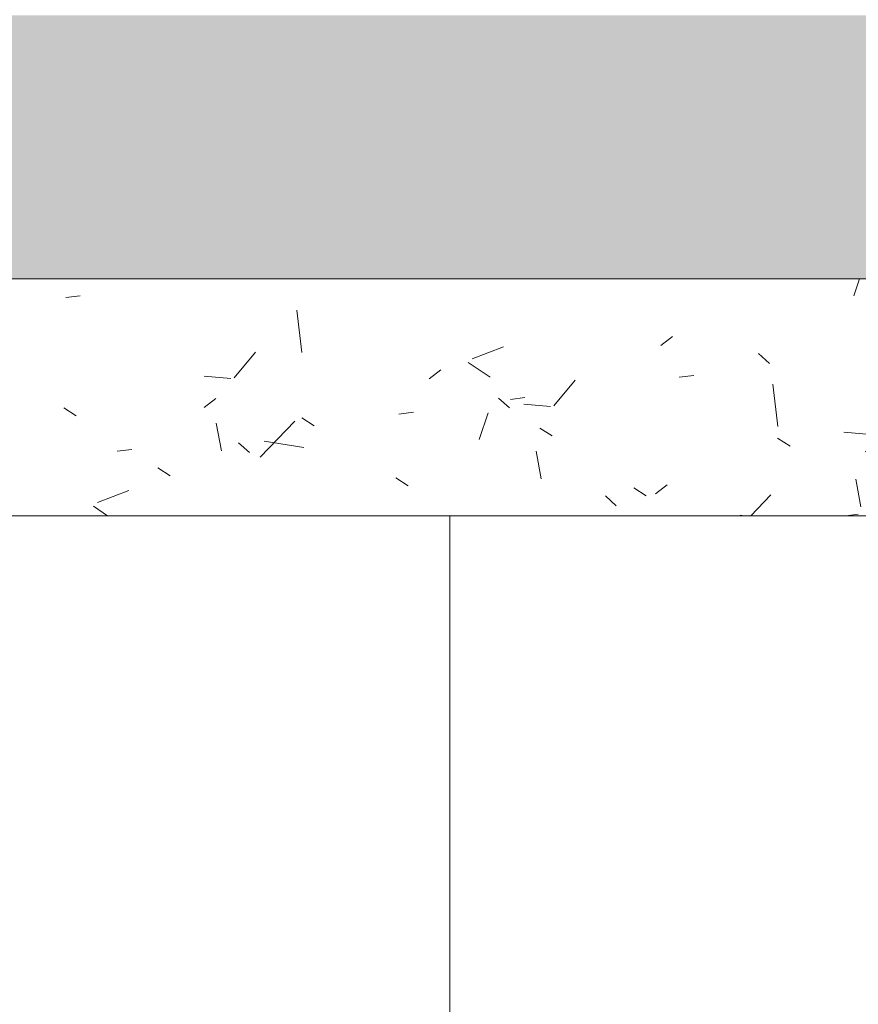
# Model space of a CAD drawing. Header units: millimetres. Extents: x 5980700 to 6194397, y -12939 to 2351883.
# Tile 461 of 587: x 6096857 to 6097335, y -2184 to -1623. Entities that reach past the tile are written whole.
import ezdxf

# ---------------------------------------------------------------- set-up
doc = ezdxf.new("R2010")
doc.units = ezdxf.units.MM
for name, color, linetype, lineweight in [('A-DOOR', 31, 'Continuous', 9), ('A-DOOR-OPNG', 31, 'Continuous', 9), ('A-FLOR', 192, 'Continuous', 18), ('A-FLOR-PATT', 8, 'Continuous', 18)]:
    doc.layers.add(name, color=color, linetype=linetype, lineweight=lineweight)
pattern_1 = [(49.99999999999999, (0, 0), (182.184668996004, -15.93908553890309), [19.05, -209.55]), (355, (0, 0), (-35.24242749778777, 191.0566080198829), [15.24, -167.64]), (100.451, (15.182, -1.328), (146.9425016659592, 175.1166878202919), [16.19, -178.09]), (46.184, (0, 50.8), (271.0788941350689, -42.04327417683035), [28.575, -314.325]), (96.636, (22.59, 47.297), (237.4025071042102, 247.4272132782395), [24.285, -267.135]), (351.184, (0, 50.8), (237.404605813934, 247.4251178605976), [22.86, -251.46]), (21, (25.4, 38.1), (151.6148798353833, -102.2655185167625), [19.05, -209.55]), (326, (25.4, 38.1), (61.80235996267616, 184.1877424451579), [15.24, -167.64]), (71.45100000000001, (38.035, 29.578), (213.4170626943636, 81.92136778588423), [16.19, -178.09]), (37.50000000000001, (0, 0), (3.08832282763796, 84.55507579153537), [8.382, -157.226, 8.382, -161.798, -168.275]), (37.50000000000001, (0, 0), (3.08832282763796, 84.55507579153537), [-335.788, 8.382, -159.893]), (7.499999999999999, (0, 0), (66.81943811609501, 100.1807470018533), [8.382, -88.646, 8.382, -153.416, -64.135]), (7.499999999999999, (0, 0), (66.81943811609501, 100.1807470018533), [-258.826, 8.382, -55.753]), (327.5, (-56.642, 0), (135.5904877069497, -5.7289126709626), [8.382, -55.118, 8.382, -189.738, -262.89]), (327.5, (-56.642, 0), (135.5904877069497, -5.7289126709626), [-261.62, 8.382, -254.508]), (317.5, (-82.042, 0), (148.1288864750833, 25.42676126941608), [8.382, -74.168, 8.382, -123.19, -186.69]), (317.5, (-82.042, 0), (148.1288864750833, 25.42676126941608), [-214.122, 8.382, -178.308])]

# ---------------------------------------------------------------- blocks, each defined once
blk = doc.blocks.new('FX-HRT-ESQ-INT_PORTA-1FL - 82x210cm_90x215cm-1FL-MAD-3_0cmFolha_Maçaneta 01-3820085-PLANTA DE CAIMENTO DE PISOS - 1 PAV_')
at = {"layer": 'A-DOOR-OPNG', "color": 90, "lineweight": 5}
blk.add_arc((-410.0000000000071, 67.5000000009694), 820.0000000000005, 359.9999999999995, 89.99999999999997, dxfattribs=at)
blk = doc.blocks.new('BE-PMSa-MOD-ARQ-CONEXAODOFUTURO-EX-000-R_rvt-2-PLANTA DE CAIMENTO DE PISOS - 1 PAV_')
at = {"layer": 'A-FLOR-PATT', "lineweight": 5}
h = blk.add_hatch(dxfattribs=at)
h.set_pattern_fill('FP_100', color=133, style=0, pattern_type=2)
h.set_pattern_definition(pattern_1)
h.paths.add_polyline_path([(-1916.114845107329, -8177.825683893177), (-1683.614845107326, -8177.825683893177), (-1683.614845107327, -1915.841005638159), (-3033.614845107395, -1915.841005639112), (-3033.614845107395, -1900.841005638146), (-3933.614845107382, -1900.841005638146), (-3933.614845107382, -2050.841005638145), (-1818.614845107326, -2050.841005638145), (-1818.614845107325, -8042.852683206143), (-4146.617820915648, -8042.852683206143), (-4146.617820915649, -4063.841794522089), (-3970.61666258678, -4063.841794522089), (-3970.61666258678, -3457.84179452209), (-4146.617820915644, -3457.84179452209), (-4146.617820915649, -2138.841794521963), (-3970.61666258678, -2138.841794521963), (-3970.61666258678, -2050.841005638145), (-3963.614845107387, -2050.841005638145), (-3963.614845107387, -1900.841005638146), (-3973.614845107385, -1900.841005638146), (-3973.614845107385, -1915.841005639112), (-4105.616662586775, -1915.841005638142), (-4105.616662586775, -2003.84179452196), (-4281.617820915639, -2003.84179452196), (-4281.617820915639, -3592.841794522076), (-4105.61666258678, -3592.841794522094), (-4105.61666258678, -3928.841794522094), (-4281.617820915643, -3928.841794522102), (-4281.615120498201, -8177.82568389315), (-1916.459753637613, -8177.825683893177)])
h.paths.add_polyline_path([(8258.385255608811, -8167.825683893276), (15620.8643440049, -8167.825683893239), (15620.86434400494, -1925.841005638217), (12311.88333741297, -1925.841005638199), (12311.88333741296, -2018.841794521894), (11955.88333741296, -2018.841794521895), (11955.88333741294, -1925.841005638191), (9541.385154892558, -1925.841005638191), (9541.385154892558, -1915.841005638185), (9491.385154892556, -1915.841005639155), (9491.385154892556, -1900.841005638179), (8591.38515489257, -1900.841005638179), (8591.38515489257, -2050.841005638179), (11830.88333741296, -2050.841005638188), (11830.88333741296, -2143.841794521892), (12436.88333741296, -2143.841794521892), (12436.88333741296, -2050.841005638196), (15495.86434400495, -2050.841005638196), (15495.86434400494, -8042.825683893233), (8383.385255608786, -8042.825683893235), (8383.385255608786, -4063.841794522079), (8559.379702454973, -4063.841794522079), (8559.379702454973, -3457.841794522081), (8383.385255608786, -3457.84179452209), (8383.385255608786, -2138.841794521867), (8559.379702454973, -2138.84179452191), (8559.379702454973, -2050.841005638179), (8561.385154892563, -2050.753085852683), (8561.385154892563, -1900.841005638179), (8551.38515489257, -1900.841005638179), (8551.38515489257, -1915.841005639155), (8501.385154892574, -1915.841005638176), (8501.385154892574, -1925.841005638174), (8434.379702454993, -1925.841005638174), (8434.379702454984, -2013.841794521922), (8258.385255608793, -2013.841794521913), (8258.385255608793, -3582.841794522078), (8434.379702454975, -3582.841794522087), (8434.379702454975, -3938.841794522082), (8258.385255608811, -3938.841794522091), (8258.385255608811, -8156.700611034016)])
h.paths.add_polyline_path([(19984.7546155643, -8167.825683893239), (20089.38682609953, -8167.825683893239), (20089.38682609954, -5194.841794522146), (19913.3833374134, -5194.841794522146), (19913.3833374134, -4838.841794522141), (20089.38682609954, -4838.841794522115), (20089.38682609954, -2013.84179452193), (19913.3833374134, -2013.841794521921), (19913.3833374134, -1657.841794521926), (20089.38682609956, -1657.841794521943), (20089.38682609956, 1166.158205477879), (19913.38333741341, 1166.158205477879), (19913.38333741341, 1522.158205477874), (20089.38682609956, 1522.158205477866), (20089.38682609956, 4296.158205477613), (19913.38333741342, 4296.15820547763), (19913.3833374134, 4461.658994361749), (15971.88333741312, 4461.658994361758), (15971.88333741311, 4296.15820547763), (15800.86434400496, 4296.15820547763), (15800.86434400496, -605.8410056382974), (15790.86434400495, -605.8410056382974), (15790.86434400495, -655.841005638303), (15775.86434400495, -655.841005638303), (15775.86434400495, -1555.841005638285), (16091.88333741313, -1555.841005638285), (16091.88333741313, -1527.841794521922), (15925.86434400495, -1527.841794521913), (15925.86434400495, 4171.158205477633), (16096.88333741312, 4171.158205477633), (16097.48518693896, 4336.658994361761), (19788.38333741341, 4336.658994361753), (19788.38333741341, 4171.158205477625), (19964.38682609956, 4171.158205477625), (19964.38682609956, 1647.158205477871), (19788.38333741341, 1647.158205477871), (19788.38333741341, 1041.158205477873), (19964.38682609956, 1041.158205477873), (19964.38682609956, -1532.84179452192), (19788.38333741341, -1532.84179452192), (19788.38333741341, -2138.841794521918), (19964.38682609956, -2138.841794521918), (19964.38682609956, -4713.841794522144), (19788.3833374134, -4713.841794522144), (19788.3833374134, -5319.841794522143), (19964.38682609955, -5319.841794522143), (19964.38682609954, -8042.82568389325), (15925.86434400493, -8042.825683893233), (15925.86434400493, -2143.841794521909), (16091.88333741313, -2143.841794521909), (16091.88333741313, -1585.841005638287), (15775.86434400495, -1585.841005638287), (15775.86434400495, -1595.841005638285), (15790.86434400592, -1595.841005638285), (15790.86434400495, -1652.84179452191), (15966.88333741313, -1653.220801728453), (15966.88333741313, -2018.84179452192), (15800.86434400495, -2018.841794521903), (15800.86434400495, -8167.825683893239), (19925.14432074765, -8167.825683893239)])
h.paths.add_polyline_path([(-5690.728343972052, -8167.825683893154), (-4451.617820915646, -8167.825683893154), (-4451.617820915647, -1925.841005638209), (-4506.114845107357, -1925.84100563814), (-4506.114845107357, -1915.841005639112), (-4536.11484510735, -1915.841005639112), (-4536.11484510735, -1900.841005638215), (-4546.114845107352, -1900.841005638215), (-4546.114845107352, -2740.841005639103), (-4536.114845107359, -2740.841005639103), (-4536.114845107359, -2751.8410056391), (-4516.109778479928, -2751.8410056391), (-4516.109778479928, -2640.8410056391), (-4497.109778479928, -2640.8410056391), (-4497.109778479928, -2770.841005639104), (-4536.114845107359, -2770.841005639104), (-4536.114845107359, -2780.841005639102), (-4546.114845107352, -2780.841005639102), (-4546.114845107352, -2820.841005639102), (-4576.114845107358, -2820.841005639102), (-4576.617820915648, -8042.852683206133), (-11628.61484510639, -8042.852683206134), (-11628.6148451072, -2138.841794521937), (-11585.61666258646, -2138.841794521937), (-11585.61666258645, -2050.841005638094), (-8474.116662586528, -2050.841005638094), (-8474.116662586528, -2138.841794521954), (-7858.116662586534, -2138.841794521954), (-7858.116662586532, -2050.841005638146), (-4576.617820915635, -2050.841005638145), (-4576.617820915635, -1900.841005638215), (-5476.114845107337, -1900.841005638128), (-5476.114845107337, -1915.841005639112), (-5528.614845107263, -1915.841005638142), (-5528.614845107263, -1925.841005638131), (-7983.116662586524, -1925.841005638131), (-7983.116662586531, -2013.841794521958), (-8324.11666258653, -2013.841794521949), (-8324.11666258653, -2003.841794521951), (-8339.116662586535, -2003.84179452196), (-8339.116662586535, -1925.841005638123), (-11720.61666258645, -1925.841005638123), (-11720.61666258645, -2003.841794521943), (-11753.61484510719, -2003.841794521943), (-11753.61034441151, -8167.825683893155), (-5985.163661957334, -8167.825683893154)])
h.paths.add_polyline_path([(-15701.5291554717, -8167.825683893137), (-11933.6148451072, -8167.825683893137), (-11933.6148451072, -2013.841794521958), (-12076.61666258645, -2013.841794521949), (-12076.61666258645, -1657.841794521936), (-11923.61484510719, -1657.841794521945), (-11923.61484510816, -1515.8410056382), (-11908.61484510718, -1515.8410056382), (-11908.61484510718, -1505.841005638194), (-12058.61484510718, -1505.841005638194), (-12058.61484510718, -1532.841794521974), (-12201.61666258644, -1532.841794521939), (-12201.61666258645, -2138.841794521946), (-12058.61484510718, -2138.841794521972), (-12058.61484510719, -8042.851795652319), (-16321.61588608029, -8042.826571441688), (-16321.61588608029, -5319.841794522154), (-16145.61666258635, -5319.841794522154), (-16145.61666258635, -4713.841794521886), (-16321.61588608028, -4713.681888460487), (-16321.61588608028, -2138.84179452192), (-16145.61666258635, -2138.841794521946), (-16145.61666258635, -1532.841794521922), (-16321.61588608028, -1532.841794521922), (-16321.61588608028, 1041.158205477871), (-16145.61666258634, 1041.158205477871), (-16145.61666258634, 1647.158205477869), (-16321.61588608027, 1647.158205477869), (-16321.61588608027, 4171.158205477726), (-16145.61666258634, 4171.158205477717), (-16145.61666258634, 4336.658994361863), (-12201.61666258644, 4336.658994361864), (-12201.61666258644, 4171.158205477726), (-12058.61484510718, 4171.158205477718), (-12058.61484510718, -1475.841005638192), (-11908.61484510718, -1475.841005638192), (-11908.61484510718, -575.8410056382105), (-11923.61484510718, -575.8410056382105), (-11923.61484510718, -525.8410056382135), (-11933.61484510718, -525.8410056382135), (-11933.61484510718, 4296.158205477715), (-12076.61666258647, 4296.158205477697), (-12076.61666258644, 4461.658994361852), (-16270.61666258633, 4461.658994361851), (-16270.61666258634, 4296.158205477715), (-16446.62225526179, 4296.158205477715), (-16446.61588608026, 1522.158205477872), (-16270.61666258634, 1522.158205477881), (-16270.61666258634, 1166.158205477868), (-16446.62225526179, 1166.158205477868), (-16446.61588608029, -1657.841794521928), (-16270.61666258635, -1657.841794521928), (-16270.61666258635, -2013.841794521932), (-16446.6222552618, -2013.841794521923), (-16446.61588608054, -4838.841794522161), (-16270.61666258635, -4838.841794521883), (-16270.61666258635, -5194.841794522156), (-16446.62225526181, -5194.841794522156), (-16446.61573815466, -8167.825683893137), (-15735.98765560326, -8167.825683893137)])
h.paths.add_polyline_path([(8551.38515489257, -1770.841005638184), (9491.385154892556, -1770.841005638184), (9491.385154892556, -1755.841005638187), (9630.135154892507, -1755.841005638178), (9630.135154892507, -1740.841005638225), (11880.13515489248, -1741.712957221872), (11880.13515489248, -1755.841005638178), (11965.88333741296, -1755.841005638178), (11965.88333741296, -1662.841794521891), (12301.88333741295, -1662.841794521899), (12301.88333741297, -1755.841005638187), (12713.6541483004, -1755.841005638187), (12713.6541483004, -1740.841005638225), (14963.65414830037, -1741.712957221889), (14963.65414830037, -1755.841005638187), (15630.86434400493, -1755.841005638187), (15630.86434400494, -1595.841005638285), (15645.86434400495, -1595.841005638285), (15645.86434400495, -655.841005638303), (15630.86434400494, -655.841005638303), (15630.86434400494, -29.5925127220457), (15087.63515489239, -29.59251272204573), (15087.63515489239, -44.5925127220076), (12837.63515489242, -43.72056113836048), (12837.63515489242, -29.59251272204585), (11880.13515489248, -29.5925127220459), (11880.13515489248, -44.59251272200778), (9630.135154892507, -43.72056113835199), (9630.135154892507, -29.59251272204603), (9408.885154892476, -29.59251272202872), (9408.885154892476, -14.5925127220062), (8468.885154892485, -14.59251272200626), (8468.885154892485, -29.59251272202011), (8008.885154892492, -29.59251272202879), (8008.885154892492, -14.59251272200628), (7068.885154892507, -14.65234280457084), (7068.885154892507, -29.59251272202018), (4511.785154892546, -29.59251272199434), (4511.785154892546, 3549.158994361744), (3951.785154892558, 3549.158994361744), (3951.785154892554, 4471.658994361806), (2159.383337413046, 4471.658994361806), (2159.383337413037, 4306.158205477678), (1813.383337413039, 4306.15820547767), (1813.383337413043, 4471.658994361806), (284.8931309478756, 4471.658994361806), (284.8931309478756, 4486.658994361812), (77.29277039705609, 4486.658994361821), (77.29277039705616, 3238.903506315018), (70.48333741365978, 3238.903506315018), (70.48333741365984, 2137.158205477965), (121.3819838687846, 2137.158205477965), (121.3819838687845, 3231.348105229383), (111.0710947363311, 3241.658994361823), (106.381983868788, 3259.158994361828), (111.0710947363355, 3276.658994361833), (124.1088842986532, 3289.53068128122), (143.3753948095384, 3293.624861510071), (158.8819838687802, 3289.469883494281), (171.692873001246, 3276.658994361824), (176.3819838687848, 3259.158994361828), (171.692873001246, 3241.658994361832), (161.3819838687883, 3231.348105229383), (161.3819838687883, 2137.158205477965), (220.483337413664, 2137.158205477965), (220.4833374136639, 4336.658994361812), (1678.38333741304, 4336.658994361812), (1678.38333741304, 4171.158205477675), (2294.38333741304, 4171.158205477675), (2294.38333741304, 4336.658994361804), (3816.785154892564, 4336.658994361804), (3816.785154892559, 3414.158994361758), (4376.785154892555, 3414.158994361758), (4376.785154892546, -164.5925127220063), (15495.86434400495, -164.5925127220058), (15495.86434400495, -1620.841005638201), (12436.88333741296, -1620.841005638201), (12436.88333741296, -1527.841794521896), (11830.88333741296, -1527.841794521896), (11830.88333741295, -1620.841005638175), (8559.379702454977, -1620.841005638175), (8559.379702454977, -1532.841794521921), (7943.379702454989, -1532.841794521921), (7943.379702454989, -1620.841005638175), (2289.383337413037, -1620.841005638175), (2289.383337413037, -1527.841794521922), (2261.385126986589, -1527.841794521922), (2261.385126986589, -1770.841005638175), (3121.385126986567, -1770.841005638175), (3121.385126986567, -1755.8410056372), (4481.585154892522, -1755.841005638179), (4481.585154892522, -1770.841005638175), (5321.585154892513, -1770.841005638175), (5321.585154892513, -1755.841005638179), (7021.385154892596, -1755.841005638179), (7021.385154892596, -1770.841005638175), (7961.385154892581, -1770.841005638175), (7961.385154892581, -1755.841005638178), (8078.379702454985, -1755.841005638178), (8078.379702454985, -1667.841794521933), (8424.379702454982, -1667.841794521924), (8424.379702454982, -1755.841005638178), (8551.38515489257, -1755.841005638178)])
h.paths.add_polyline_path([(2231.385126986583, -1770.841005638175), (2231.385126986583, -1527.841794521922), (1766.385126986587, -1527.841794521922), (1766.385126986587, -1770.841005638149), (1776.385126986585, -1770.841005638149), (1776.385126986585, -1755.8410056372), (1818.383337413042, -1755.841005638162), (1818.383337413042, -1662.841794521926), (2154.383337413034, -1662.841794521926), (2154.383337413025, -1755.84100563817), (2221.385126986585, -1755.841005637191), (2221.385126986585, -1770.841005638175)])
h.paths.add_polyline_path([(-3963.614845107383, -1770.84100563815), (-3033.614845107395, -1770.84100563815), (-3033.614845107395, -1755.841005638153), (-1418.814900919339, -1755.841005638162), (-1418.814900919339, -1770.841005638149), (-578.8149009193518, -1770.841005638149), (-578.8149009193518, -1755.841005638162), (876.3851269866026, -1755.841005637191), (876.3851269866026, -1770.841005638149), (1736.38512698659, -1770.841005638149), (1736.38512698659, -1527.841794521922), (1683.383337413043, -1527.841794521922), (1683.383337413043, -1620.841005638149), (-3970.616662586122, -1620.84100563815), (-3970.61666258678, -1532.841794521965), (-4586.616662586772, -1532.841794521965), (-4586.616662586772, -1620.841005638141), (-7858.116662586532, -1620.841005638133), (-7858.116662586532, -1532.841794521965), (-8474.116662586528, -1532.841794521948), (-8474.116662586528, -1620.841005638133), (-11585.61666258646, -1620.841005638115), (-11585.61666258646, -1532.841794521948), (-11628.61484510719, -1532.841794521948), (-11628.61484510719, -164.6103600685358), (220.4833374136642, -164.6103600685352), (220.4833374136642, -29.61036006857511), (-2321.114845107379, -29.61036006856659), (-2321.114845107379, -14.61036006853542), (-3061.114845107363, -14.61036006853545), (-3061.114845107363, -29.61036006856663), (-3320.616662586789, -29.61036006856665), (-3320.616662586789, -14.61036006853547), (-4060.616662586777, -14.61036006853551), (-4060.616662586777, -29.61036006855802), (-4536.114845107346, -29.61036006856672), (-4536.114845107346, -14.61036006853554), (-5476.114845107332, -14.61036006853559), (-5476.114845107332, -29.6103600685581), (-5636.114845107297, -29.61036006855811), (-5636.114845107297, -44.61036006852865), (-7886.11484510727, -43.73840848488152), (-7886.11484510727, -29.61036006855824), (-8872.364845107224, -29.61036006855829), (-8872.364845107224, -44.6103600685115), (-11122.3648451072, -43.73840848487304), (-11122.3648451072, -29.61036006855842), (-11763.61484510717, -29.61036006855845), (-11763.61484510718, -575.8410056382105), (-11778.61484510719, -575.8410056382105), (-11778.61484510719, -1515.8410056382), (-11763.61484510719, -1515.8410056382), (-11763.61484510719, -1667.841794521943), (-11720.61666258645, -1667.841794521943), (-11720.61666258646, -1755.841005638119), (-11122.36484510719, -1755.841005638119), (-11122.36484510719, -1740.841005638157), (-8872.36484510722, -1741.712957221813), (-8872.36484510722, -1755.841005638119), (-8339.116662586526, -1755.841005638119), (-8339.116662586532, -1667.841794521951), (-7993.116662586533, -1667.841794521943), (-7993.116662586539, -1755.841005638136), (-7886.114845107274, -1755.841005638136), (-7886.114845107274, -1740.841005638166), (-5636.114845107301, -1741.712957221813), (-5636.114845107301, -1755.841005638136), (-5476.114845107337, -1755.841005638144), (-5476.114845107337, -1770.841005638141), (-4536.11484510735, -1770.841005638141), (-4536.11484510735, -1755.841005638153), (-4451.616662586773, -1755.841005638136), (-4451.616662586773, -1667.84179452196), (-4105.616662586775, -1667.84179452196), (-4105.616662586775, -1755.841005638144), (-3973.614845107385, -1755.841005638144), (-3973.614845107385, -1770.84100563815)])
h.paths.add_polyline_path([(-5396.293025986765, 115.3896399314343), (-4576.11484510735, 115.3896399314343), (-4576.11484510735, 431.4034837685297), (-4586.616662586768, 431.4034837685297), (-4586.616662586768, 265.3896399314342), (-11628.61484510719, 265.3896399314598), (-11628.61484510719, 4171.158205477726), (-11585.61666258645, 4171.158205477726), (-11585.61666258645, 4336.658994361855), (-8474.116662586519, 4336.658994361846), (-8474.116662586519, 4171.158205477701), (-7858.116662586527, 4171.158205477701), (-7858.116662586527, 4336.658994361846), (-4586.616662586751, 4336.658994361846), (-4586.616662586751, 4171.158205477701), (-4538.614845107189, 4171.158205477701), (-4538.614845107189, 2287.158205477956), (-4586.616662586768, 2287.158205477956), (-4586.616662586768, 1681.158205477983), (-4538.614845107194, 1681.158205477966), (-4538.614845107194, 995.3896399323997), (-4536.114845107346, 995.3896399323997), (-4536.114845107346, 985.3896399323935), (-4497.109778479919, 985.3896399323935), (-4497.109778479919, 855.3896399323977), (-4516.109778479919, 855.3896399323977), (-4516.109778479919, 966.3896399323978), (-4536.114845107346, 966.3896399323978), (-4536.114845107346, 955.3896399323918), (-4538.614845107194, 955.3896399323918), (-4538.614845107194, 431.4034837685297), (-4546.114845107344, 431.4034837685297), (-4546.114845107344, 115.3896399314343), (-4536.114845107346, 115.3896399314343), (-4536.114845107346, 130.3896399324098), (-4486.114845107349, 130.3896399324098), (-4486.114845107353, 140.3896399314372), (-4461.616662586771, 140.3896399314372), (-4461.616662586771, 306.4034837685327), (-4413.614845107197, 306.4034837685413), (-4413.614845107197, 1806.158205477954), (-4461.616662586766, 1806.158205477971), (-4461.616662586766, 2162.158205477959), (-4413.614845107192, 2162.158205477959), (-4413.614845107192, 4296.158205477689), (-4461.616662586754, 4296.158205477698), (-4461.616662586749, 4461.658994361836), (-7983.116662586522, 4461.658994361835), (-7983.116662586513, 4296.158205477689), (-8349.116662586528, 4296.158205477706), (-8349.116662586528, 4461.658994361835), (-11710.61666258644, 4461.658994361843), (-11710.61666258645, 4296.158205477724), (-11753.61484510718, 4296.158205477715), (-11753.61484510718, 140.3896399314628), (-5526.11484510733, 140.3896399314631), (-5526.11484510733, 130.3896399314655), (-5476.114845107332, 130.3896399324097), (-5476.114845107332, 115.3896399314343), (-5466.11484510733, 115.3896399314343)])
h.paths.add_polyline_path([(8478.885154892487, 115.4074872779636), (8478.885154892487, 431.4034837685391), (8378.385255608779, 431.4034837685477), (8378.385255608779, 1037.158205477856), (8561.383337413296, 1037.158205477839), (8561.383337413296, 1651.158205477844), (8378.385255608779, 1651.158205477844), (8378.385255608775, 4171.158205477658), (8559.383337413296, 4171.158205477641), (8559.383337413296, 4336.658994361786), (11825.88333741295, 4336.658994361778), (11825.88333741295, 4171.158205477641), (12441.88333741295, 4171.158205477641), (12441.88333741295, 4336.658994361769), (15495.86434400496, 4336.65899436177), (15495.86434400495, 265.4074872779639), (8559.379702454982, 265.4074872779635), (8559.379702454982, 431.4034837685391), (8508.885154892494, 431.4034837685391), (8508.885154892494, 115.4074872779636), (9408.885154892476, 115.4074872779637), (9408.885154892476, 130.4074872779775), (9438.885154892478, 130.4074872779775), (9438.885154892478, 140.4074872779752), (15620.86434400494, 140.4074872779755), (15620.86434400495, 4461.658994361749), (12316.88333741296, 4461.658994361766), (12316.88333741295, 4296.158205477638), (11950.88333741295, 4296.158205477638), (11950.88333741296, 4461.658994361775), (8434.383337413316, 4461.658994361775), (8434.383337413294, 4296.158205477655), (8253.385255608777, 4296.158205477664), (8253.385255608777, 1526.158205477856), (8436.383337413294, 1526.158205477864), (8436.383337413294, 1162.158205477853), (8253.385255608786, 1162.158205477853), (8253.385255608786, 306.4034837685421), (8434.379702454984, 306.4034837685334), (8434.379702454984, 140.4074872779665), (8438.885154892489, 140.4074872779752), (8438.885154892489, 130.4074872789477), (8468.885154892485, 130.4074872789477), (8468.885154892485, 115.4074872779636)])
h.paths.add_polyline_path([(7078.885154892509, 115.4074872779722), (7968.885154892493, 115.4074872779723), (7968.885154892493, 955.4074872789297), (7958.885154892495, 955.4074872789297), (7958.885154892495, 966.4074872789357), (7948.385255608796, 966.4074872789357), (7948.385255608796, 265.4074872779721), (4806.785154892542, 265.4074872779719), (4806.785154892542, 4336.658994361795), (7948.385255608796, 4336.658994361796), (7948.385255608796, 985.4074872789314), (7958.885154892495, 985.4074872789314), (7958.885154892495, 995.4074872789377), (7968.885154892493, 995.4074872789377), (7968.885154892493, 1035.407487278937), (7998.885154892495, 1035.407487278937), (7998.885154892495, 995.4074872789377), (8008.885154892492, 995.4074872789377), (8008.885154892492, 985.4074872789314), (8047.890221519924, 985.4074872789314), (8047.890221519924, 855.4074872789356), (8028.890221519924, 855.4074872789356), (8028.890221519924, 966.4074872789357), (8008.885154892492, 966.4074872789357), (8008.885154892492, 955.4074872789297), (7998.885154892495, 955.4074872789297), (7998.885154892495, 115.4074872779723), (8008.885154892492, 115.4074872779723), (8008.885154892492, 130.4074872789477), (8083.385255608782, 130.4074872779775), (8083.385255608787, 4471.65899436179), (4671.785154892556, 4471.658994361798), (4671.785154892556, 130.4074872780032), (7068.885154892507, 130.4074872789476), (7068.885154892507, 115.4074872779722)])
h.paths.add_polyline_path([(1857.919751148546, 1037.158205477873), (2296.383337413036, 1037.158205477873), (2296.383337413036, 1651.158205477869), (1676.383337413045, 1651.158205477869), (1676.383337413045, 1037.158205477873), (1826.383337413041, 1037.158205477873)])
h.paths.add_polyline_path([(2161.383337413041, 1172.158205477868), (1811.383337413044, 1172.158205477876), (1811.383337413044, 1516.158205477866), (2161.383337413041, 1516.158205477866), (2161.383337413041, 1177.256799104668)])
h.paths.add_polyline_path([(137.9111174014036, 3278.855100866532), (131.3834321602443, 3276.480338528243), (131.3834321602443, 3259.158994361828), (137.9112161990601, 3259.158994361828), (137.9112161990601, 3277.667937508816)])
h.paths.add_polyline_path([(141.3819838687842, 3259.158994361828), (161.3819838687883, 3259.158994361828), (158.7024919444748, 3268.550988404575), (155.5241194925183, 3273.003317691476), (148.2594671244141, 3277.615929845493), (141.461635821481, 3278.855091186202), (137.9111174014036, 3278.855100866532), (137.9112161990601, 3259.158994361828), (139.4408410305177, 3259.158994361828)])
h.paths.add_polyline_path([(127.2398482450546, 3259.158994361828), (131.3834321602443, 3259.60654442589), (131.3834321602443, 3276.480338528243), (126.061811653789, 3272.015600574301), (122.0634673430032, 3263.023564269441), (122.1477157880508, 3259.158994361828), (126.061811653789, 3259.158994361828)])
h = blk.add_hatch(dxfattribs=at)
h.set_pattern_fill('FP_100', color=133, style=0, pattern_type=2)
h.set_pattern_definition(pattern_1)
h.paths.add_polyline_path([(5301.585154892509, -1905.841005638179), (5311.585154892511, -1905.841005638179), (5311.585154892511, -1875.841005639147), (5301.585154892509, -1875.841005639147), (5301.585154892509, -1770.841005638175), (4501.585154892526, -1770.841005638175), (4501.585154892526, -1875.841005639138), (4491.585154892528, -1875.841005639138), (4491.585154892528, -1905.841005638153), (5281.585154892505, -1905.841005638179)])
h = blk.add_hatch(dxfattribs=at)
h.set_pattern_fill('FP_146', color=71, style=0, pattern_type=2)
h.set_pattern_definition([(0, (9501.585, 1244.159), (0, 450), []), (90, (9501.585, 1244.159), (-450, 2.755455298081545e-14), [])])
h.paths.add_polyline_path([(2321.385126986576, -8140.841005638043), (2642.230557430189, -8140.841005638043), (2650.554764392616, -8061.061202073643), (2654.129395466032, -8046.413567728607), (2669.308732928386, -8006.526249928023), (2688.310255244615, -7965.421793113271), (2700.7390430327, -7941.819453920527), (2715.496472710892, -7916.525245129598), (2734.922185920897, -7890.291845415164), (2758.61937191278, -7867.842057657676), (2773.93311295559, -7857.419119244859), (2790.604362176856, -7849.343367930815), (2804.489722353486, -7845.382756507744), (2818.88512698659, -7844.259370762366), (2833.280531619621, -7845.382756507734), (2847.895877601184, -7849.696981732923), (2863.837141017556, -7857.419119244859), (2881.199020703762, -7869.782384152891), (2902.848068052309, -7890.291845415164), (2922.900718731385, -7917.599814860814), (2949.459998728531, -7965.421793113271), (2950.675927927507, -7967.730849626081), (2968.461521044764, -8006.526249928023), (2986.333154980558, -8055.893410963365), (2987.991725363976, -8065.607577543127), (2996.310965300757, -8140.841005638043), (3316.385126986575, -8140.841005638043), (3316.385126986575, -7715.841005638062), (3346.385126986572, -7715.841005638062), (3346.385126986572, -8140.841005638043), (3687.330571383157, -8140.841005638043), (3695.654778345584, -8061.061202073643), (3699.229409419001, -8046.413567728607), (3714.408746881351, -8006.526249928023), (3733.410269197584, -7965.421793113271), (3745.839056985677, -7941.819453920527), (3760.59648666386, -7916.525245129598), (3780.022199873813, -7890.291845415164), (3803.719385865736, -7867.842057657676), (3819.033126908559, -7857.419119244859), (3835.704376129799, -7849.343367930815), (3849.589736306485, -7845.382756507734), (3863.985140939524, -7844.259370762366), (3878.419490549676, -7845.393865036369), (3892.265905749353, -7849.343367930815), (3908.937154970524, -7857.419119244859), (3924.25089601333, -7867.842057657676), (3947.948082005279, -7890.291845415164), (3967.373795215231, -7916.525245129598), (3994.560012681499, -7965.421793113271), (3995.77594188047, -7967.730849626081), (4013.561534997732, -8006.526249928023), (4031.433168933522, -8055.893410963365), (4033.091739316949, -8065.607577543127), (4041.410979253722, -8140.841005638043), (4381.585154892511, -8140.841005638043), (4381.585154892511, -7715.841005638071), (4411.585154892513, -7715.841005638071), (4411.585154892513, -8140.841005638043), (4754.930585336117, -8140.841005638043), (4763.254792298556, -8061.061202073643), (4766.829423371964, -8046.413567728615), (4782.008760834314, -8006.526249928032), (4801.010283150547, -7965.421793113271), (4815.241759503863, -7938.72964885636), (4828.196500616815, -7916.525245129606), (4847.622213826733, -7890.291845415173), (4871.319399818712, -7867.842057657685), (4886.633140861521, -7857.419119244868), (4908.943103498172, -7847.7350010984), (4917.189750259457, -7845.382756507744), (4931.585154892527, -7844.259370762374), (4945.980559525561, -7845.382756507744), (4959.865919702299, -7849.343367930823), (4976.537168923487, -7857.419119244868), (4991.850909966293, -7867.842057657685), (5015.54809595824, -7890.291845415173), (5034.973809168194, -7916.525245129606), (5062.160026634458, -7965.421793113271), (5063.375955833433, -7967.73084962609), (5081.161548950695, -8006.526249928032), (5099.033182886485, -8055.893410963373), (5100.691753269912, -8065.607577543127), (5109.010993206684, -8140.841005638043), (5451.585154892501, -8140.841005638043), (5451.585154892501, -6484.841005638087), (5436.385099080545, -6485.841005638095), (5436.385099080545, -6865.841005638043), (4836.385099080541, -6865.841005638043), (4836.38509908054, -4465.841005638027), (5436.385099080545, -4465.841005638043), (5436.385099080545, -4846.841005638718), (5451.585154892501, -4845.841005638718), (5451.585154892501, -1905.841005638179), (5391.58515489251, -1905.841005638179), (5391.58515489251, -1920.841005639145), (5321.585154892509, -1920.841005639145), (5321.585154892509, -1905.841005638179), (5311.585154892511, -1905.841005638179), (5311.585154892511, -2645.841005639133), (5321.585154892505, -2645.841005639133), (5321.585154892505, -2656.841005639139), (5341.590221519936, -2656.841005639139), (5341.590221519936, -2545.841005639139), (5360.590221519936, -2545.841005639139), (5360.590221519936, -2675.841005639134), (5321.585154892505, -2675.841005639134), (5321.585154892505, -2685.841005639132), (5311.585154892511, -2685.841005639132), (5311.585154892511, -2725.841005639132), (5281.585154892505, -2725.841005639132), (5281.585154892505, -2685.841005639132), (5271.585154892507, -2685.841005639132), (5271.585154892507, -2675.841005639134), (5232.580088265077, -2675.841005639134), (5232.580088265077, -2545.841005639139), (5251.580088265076, -2545.841005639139), (5252.585154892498, -2656.84100563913), (5271.585154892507, -2656.84100563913), (5271.585154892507, -2645.841005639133), (5281.585154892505, -2645.841005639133), (5281.585154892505, -1905.841005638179), (4481.585154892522, -1905.841005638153), (4481.585154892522, -1920.841005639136), (4411.585154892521, -1920.841005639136), (4411.585154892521, -1905.841005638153), (4176.385126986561, -1905.841005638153), (4176.385126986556, -3880.84100563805), (3306.385126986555, -3880.84100563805), (3306.385126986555, -3923.838472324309), (3276.385126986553, -3923.838472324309), (3276.385126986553, -3880.841005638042), (2026.385126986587, -3880.841005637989), (2026.385126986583, -4918.341005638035), (3276.385126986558, -4918.341005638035), (3276.385126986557, -4723.838472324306), (3306.385126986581, -4723.838472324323), (3306.385126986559, -5031.338472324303), (3276.385126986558, -5031.338472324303), (3276.385126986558, -4948.341005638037), (2026.385126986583, -4948.341005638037), (2026.385126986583, -5985.841005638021), (3276.385126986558, -5985.84100563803), (3276.385126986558, -5831.338472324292), (3306.385126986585, -5831.338472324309), (3306.385126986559, -6138.83847232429), (3276.385126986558, -6138.83847232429), (3276.385126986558, -6015.841005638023), (2026.385126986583, -6015.841005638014), (2026.385126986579, -7092.825683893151), (3276.385126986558, -7092.825683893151), (3276.385126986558, -6938.838472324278), (3306.385126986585, -6938.838472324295), (3306.385126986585, -7122.825683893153), (2321.385126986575, -7122.825683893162), (2321.385126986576, -8061.061202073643)])
h.paths.add_polyline_path([(2135.420005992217, -7122.825683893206), (2296.385126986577, -7122.82568389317), (2296.385126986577, -7117.825683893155), (2026.385126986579, -7117.825683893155), (2026.385126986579, -7122.825683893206)])
h.paths.add_polyline_path([(4037.38512698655, -6987.843538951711), (3926.385126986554, -6987.843538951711), (3926.385126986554, -6968.843538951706), (4037.385126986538, -6967.838472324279), (4037.385126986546, -6948.838472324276), (4026.385126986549, -6948.838472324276), (4026.385126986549, -6938.838472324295), (3306.385126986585, -6938.838472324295), (3306.385126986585, -6898.83847232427), (4026.385126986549, -6898.83847232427), (4026.385126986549, -6888.83847232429), (4037.385126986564, -6888.83847232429), (4037.38512698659, -6868.833405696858), (3926.385126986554, -6868.833405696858), (3926.385126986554, -6849.833405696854), (4056.38512698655, -6849.833405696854), (4056.38512698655, -6888.83847232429), (4066.385126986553, -6888.83847232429), (4066.385126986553, -6898.83847232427), (4106.385126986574, -6898.83847232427), (4106.385126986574, -6938.838472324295), (4066.385126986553, -6938.838472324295), (4066.385126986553, -6948.838472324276), (4056.38512698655, -6948.838472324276), (4056.38512698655, -6987.843538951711)])
h.paths.add_polyline_path([(2051.352406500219, -6739.745183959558), (2043.869126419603, -6737.740045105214), (2039.867724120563, -6733.799744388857), (2036.895819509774, -6728.652254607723), (2036.385846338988, -6724.778623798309), (2036.453058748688, -6385.286140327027), (2037.58343461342, -6380.937672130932), (2042.718914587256, -6373.642229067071), (2050.637684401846, -6369.532517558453), (2055.098531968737, -6368.996080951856), (2167.926996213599, -6369.389113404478), (2174.344592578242, -6371.351169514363), (2181.29157521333, -6374.771536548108), (2272.065392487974, -6374.771536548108), (2278.63266149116, -6372.480772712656), (2287.561174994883, -6371.48959476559), (2563.590701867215, -6372.637303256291), (2583.99053680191, -6375.108902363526), (2612.090476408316, -6385.87317245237), (2636.735888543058, -6403.138159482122), (2656.451736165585, -6425.870547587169), (2670.611107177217, -6455.138196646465), (2676.740394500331, -6482.049562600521), (2679.408147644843, -6515.636608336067), (2680.210871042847, -6561.764330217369), (2679.674749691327, -6588.182533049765), (2676.455905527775, -6628.188416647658), (2670.051402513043, -6656.287628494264), (2656.441015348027, -6683.124562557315), (2636.721785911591, -6705.853743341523), (2612.073901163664, -6723.114839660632), (2583.972525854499, -6733.87478270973), (2553.460559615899, -6737.4895947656), (2278.659620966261, -6736.504572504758), (2270.175474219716, -6733.799744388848), (2180.118351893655, -6734.772070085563), (2174.726569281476, -6738.218713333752), (2166.961488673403, -6739.74518395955)])
h.paths.add_polyline_path([(5174.506284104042, -6710.03027902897), (5175.124130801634, -6709.936650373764), (5174.713786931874, -6709.936650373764)])
h.paths.add_polyline_path([(5211.00608213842, -6693.067264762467), (5212.497095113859, -6692.366286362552), (5211.880374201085, -6692.366286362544)])
h.paths.add_polyline_path([(5244.043824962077, -6665.745430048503), (5246.821173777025, -6663.401751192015), (5245.918180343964, -6663.401751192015)])
h.paths.add_polyline_path([(5271.950628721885, -6629.661560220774), (5276.082696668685, -6624.11361809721), (5274.853208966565, -6624.113618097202), (5273.620358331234, -6626.470067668)])
h.paths.add_polyline_path([(4979.186127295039, -6586.724382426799), (4967.687618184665, -6550.859688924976), (4974.336536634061, -6576.363910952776), (4977.95996617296, -6584.10486085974)])
h.paths.add_polyline_path([(5293.58407086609, -6586.72438242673), (5298.433661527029, -6576.363910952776), (5305.08257997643, -6550.859688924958), (5296.905721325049, -6576.363910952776)])
h.paths.add_polyline_path([(5308.237628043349, -6538.757412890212), (5312.438584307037, -6522.643194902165), (5312.438584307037, -6511.31120356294), (5310.704093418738, -6522.643194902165)])
h.paths.add_polyline_path([(4964.532570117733, -6538.757412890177), (4958.433482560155, -6500.033035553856), (4960.331613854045, -6522.643194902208)])
h.paths.add_polyline_path([(4957.371157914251, -6487.378837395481), (4957.371157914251, -6444.303173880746), (4955.563048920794, -6465.841005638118)])
h.paths.add_polyline_path([(5449.135099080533, -6446.841005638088), (5451.585154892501, -6445.841005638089), (5451.585154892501, -5684.841005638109), (5436.385099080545, -5685.841005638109), (5436.385099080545, -6446.841005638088), (5442.760099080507, -6446.841005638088)])
h.paths.add_polyline_path([(5314.54549952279, -6434.135967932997), (5312.438584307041, -6409.038816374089), (5308.237628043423, -6392.92459838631), (5312.438584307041, -6420.370807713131)])
h.paths.add_polyline_path([(4958.2246986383, -6434.135967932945), (4964.532570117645, -6392.924598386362), (4960.331613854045, -6409.038816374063)])
h.paths.add_polyline_path([(5305.082579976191, -6380.822322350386), (5298.433661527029, -6355.318100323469), (5293.584070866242, -6344.957628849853), (5298.433661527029, -6360.083857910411)])
h.paths.add_polyline_path([(4967.687618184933, -6380.822322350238), (4979.186127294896, -6344.957628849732), (4974.336536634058, -6355.318100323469)])
h.paths.add_polyline_path([(5286.52829910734, -6329.883960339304), (5276.082696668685, -6307.568393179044), (5274.853208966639, -6307.568393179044), (5276.082696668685, -6309.918414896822)])
h.paths.add_polyline_path([(5174.506284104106, -5910.030279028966), (5175.124130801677, -5909.936650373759), (5174.713786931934, -5909.936650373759)])
h.paths.add_polyline_path([(5211.006082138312, -5893.067264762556), (5212.497095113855, -5892.366286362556), (5211.880374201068, -5892.366286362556)])
h.paths.add_polyline_path([(3926.385126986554, -5880.343538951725), (3926.385126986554, -5861.343538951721), (4037.385126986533, -5860.338472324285), (4037.385126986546, -5841.33847232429), (4026.385126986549, -5841.33847232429), (4025.637149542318, -5831.338472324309), (3306.385126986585, -5831.338472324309), (3306.385126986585, -5791.338472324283), (4026.385126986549, -5791.338472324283), (4026.385126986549, -5781.338472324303), (4037.385126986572, -5781.338472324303), (4037.385126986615, -5761.333405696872), (3926.385126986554, -5761.333405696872), (3926.385126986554, -5742.333405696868), (4056.38512698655, -5742.333405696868), (4056.38512698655, -5781.338472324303), (4066.385126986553, -5781.338472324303), (4066.385126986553, -5791.338472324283), (4106.385126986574, -5791.338472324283), (4106.385126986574, -5831.338472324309), (4066.385126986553, -5831.338472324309), (4066.385126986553, -5841.33847232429), (4056.38512698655, -5841.33847232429), (4056.38512698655, -5880.343538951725), (4025.637149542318, -5880.343538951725)])
h.paths.add_polyline_path([(5244.043824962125, -5865.745430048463), (5248.345731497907, -5861.354795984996), (5245.918180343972, -5863.401751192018)])
h.paths.add_polyline_path([(5271.950628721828, -5829.661560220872), (5276.082696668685, -5824.113618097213), (5274.853208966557, -5824.113618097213)])
h.paths.add_polyline_path([(4979.186127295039, -5786.724382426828), (4967.687618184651, -5750.859688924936), (4974.336536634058, -5776.363910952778)])
h.paths.add_polyline_path([(5293.584070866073, -5786.724382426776), (5298.433661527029, -5776.363910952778), (5305.082579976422, -5750.859688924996), (5296.905721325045, -5776.363910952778)])
h.paths.add_polyline_path([(4964.532570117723, -5738.757412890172), (4958.224698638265, -5697.546043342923), (4960.331613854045, -5722.643194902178)])
h.paths.add_polyline_path([(5308.237628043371, -5738.757412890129), (5312.438584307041, -5722.643194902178), (5312.438584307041, -5711.311203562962), (5310.704093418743, -5722.643194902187)])
h.paths.add_polyline_path([(4957.371157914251, -5687.378837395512), (4957.371157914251, -5644.303173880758), (4955.918576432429, -5670.075978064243)])
h.paths.add_polyline_path([(2161.227687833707, -5652.42826945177), (2050.637684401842, -5651.891832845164), (2042.718914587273, -5647.782121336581), (2037.58343461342, -5640.486678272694), (2036.385846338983, -5631.64572660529), (2036.895819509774, -5292.772095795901), (2040.769450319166, -5286.062770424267), (2047.478775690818, -5282.189139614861), (2051.352406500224, -5281.679166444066), (2166.961488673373, -5281.679166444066), (2174.726569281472, -5283.205637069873), (2181.291575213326, -5287.624606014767), (2271.19337319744, -5287.518342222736), (2278.65962096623, -5284.919777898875), (2287.588770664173, -5283.934755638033), (2554.117861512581, -5283.934755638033), (2584.168500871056, -5287.624606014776), (2612.073901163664, -5298.309510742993), (2639.821611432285, -5319.143591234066), (2658.390195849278, -5342.143178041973), (2670.051402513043, -5365.136721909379), (2676.797638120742, -5395.257674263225), (2679.674749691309, -5433.241817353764), (2680.210871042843, -5480.174193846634), (2679.40814764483, -5505.787742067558), (2676.455905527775, -5540.623870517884), (2670.058018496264, -5568.714555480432), (2656.451736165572, -5595.553802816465), (2636.735888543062, -5618.286190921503), (2612.090476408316, -5635.551177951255), (2581.206020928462, -5646.65281385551), (2553.460559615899, -5649.934755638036), (2278.632661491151, -5648.943577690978), (2270.150511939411, -5646.65281385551), (2180.118351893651, -5646.65281385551), (2174.344592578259, -5650.073180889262), (2167.926996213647, -5652.035236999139)])
h.paths.add_polyline_path([(5315.399040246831, -5646.841005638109), (5315.555087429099, -5646.161976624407), (5315.399040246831, -5646.161976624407)])
h.paths.add_polyline_path([(5451.585154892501, -5643.662788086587), (5451.58316409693, -5643.660881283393), (5442.643781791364, -5643.660881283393)])
h.paths.add_polyline_path([(5436.385099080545, -5646.841005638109), (5451.585154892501, -5645.841005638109), (5451.585154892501, -4884.841005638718), (5436.385099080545, -4885.841005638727), (5436.385099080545, -5646.164988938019)])
h.paths.add_polyline_path([(5314.54549952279, -5634.135967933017), (5312.438584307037, -5609.038816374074), (5308.237628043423, -5592.924598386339), (5312.731841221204, -5622.286750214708)])
h.paths.add_polyline_path([(4958.2246986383, -5634.135967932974), (4964.53257011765, -5592.924598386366), (4960.331613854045, -5609.038816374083)])
h.paths.add_polyline_path([(5305.082579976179, -5580.822322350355), (5298.433661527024, -5555.31810032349), (5293.584070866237, -5544.957628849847), (5298.433661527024, -5560.083857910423)])
h.paths.add_polyline_path([(4967.687618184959, -5580.822322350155), (4979.186127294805, -5544.957628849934), (4974.336536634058, -5555.31810032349)])
h.paths.add_polyline_path([(5286.528299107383, -5529.883960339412), (5276.082696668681, -5507.568393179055), (5274.853208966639, -5507.568393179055), (5276.082696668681, -5509.918414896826)])
h.paths.add_polyline_path([(5174.506284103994, -5110.030279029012), (5175.124130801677, -5109.936650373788), (5174.713786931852, -5109.936650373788)])
h.paths.add_polyline_path([(5211.006082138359, -5093.067264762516), (5212.497095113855, -5092.366286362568), (5211.88037420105, -5092.366286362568)])
h.paths.add_polyline_path([(5244.04382496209, -5065.745430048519), (5246.821173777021, -5063.401751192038), (5245.91818034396, -5063.401751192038)])
h.paths.add_polyline_path([(5271.950628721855, -5029.661560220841), (5276.082696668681, -5024.113618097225), (5274.853208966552, -5024.113618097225)])
h.paths.add_polyline_path([(4979.186127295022, -4986.724382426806), (4967.687618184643, -4950.859688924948), (4974.336536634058, -4976.363910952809)])
h.paths.add_polyline_path([(5293.584070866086, -4986.724382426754), (5298.433661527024, -4976.363910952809), (5305.082579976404, -4950.859688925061), (5296.905721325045, -4976.363910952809)])
h.paths.add_polyline_path([(5308.237628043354, -4938.757412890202), (5312.438584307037, -4922.643194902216), (5312.438584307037, -4911.311203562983), (5310.704093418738, -4922.643194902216)])
h.paths.add_polyline_path([(4964.532570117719, -4938.757412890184), (4958.847162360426, -4904.960706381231), (4960.331613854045, -4922.643194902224)])
h.paths.add_polyline_path([(4957.371157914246, -4887.37883739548), (4957.371157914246, -4844.303173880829), (4955.563048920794, -4865.841005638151)])
h.paths.add_polyline_path([(5315.399040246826, -4846.841005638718), (5315.555087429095, -4846.161976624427), (5315.399040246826, -4846.161976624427)])
h.paths.add_polyline_path([(5314.545499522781, -4834.135967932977), (5312.438584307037, -4809.038816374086), (5308.237628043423, -4792.924598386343), (5312.438584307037, -4820.370807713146)])
h.paths.add_polyline_path([(4958.224698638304, -4834.13596793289), (4964.53257011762, -4792.924598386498), (4960.331613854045, -4809.038816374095)])
h.paths.add_polyline_path([(5305.082579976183, -4780.822322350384), (5298.433661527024, -4755.318100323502), (5293.584070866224, -4744.957628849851), (5298.433661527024, -4760.083857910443)])
h.paths.add_polyline_path([(4967.687618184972, -4780.822322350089), (4979.186127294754, -4744.957628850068), (4974.336536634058, -4755.318100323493)])
h.paths.add_polyline_path([(4056.385126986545, -4772.843538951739), (3926.385126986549, -4772.843538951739), (3926.385126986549, -4753.843538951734), (4037.385126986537, -4752.838472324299), (4037.385126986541, -4733.838472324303), (4026.385126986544, -4733.838472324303), (4026.385126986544, -4723.838472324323), (3306.385126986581, -4723.838472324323), (3306.385126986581, -4683.83847232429), (4026.385126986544, -4683.83847232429), (4026.385126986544, -4673.838472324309), (4037.385126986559, -4673.838472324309), (4037.385126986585, -4653.833405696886), (3926.385126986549, -4653.833405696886), (3926.385126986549, -4634.833405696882), (4056.385126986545, -4634.833405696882), (4056.385126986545, -4673.838472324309), (4066.385126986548, -4673.838472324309), (4066.385126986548, -4683.83847232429), (4106.385126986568, -4683.83847232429), (4106.385126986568, -4723.838472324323), (4066.385126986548, -4723.838472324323), (4066.385126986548, -4733.838472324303), (4056.385126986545, -4733.838472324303), (4056.385126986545, -4753.843538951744)])
h.paths.add_polyline_path([(5286.528299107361, -4729.883960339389), (5276.082696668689, -4707.568393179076), (5274.853208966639, -4707.568393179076), (5278.051676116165, -4713.681888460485)])
h.paths.add_polyline_path([(2166.961488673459, -4585.002844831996), (2047.478775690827, -4584.49287166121), (2040.769450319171, -4580.619240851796), (2036.895819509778, -4573.909915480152), (2036.385846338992, -4570.036284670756), (2036.453058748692, -4230.543801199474), (2037.583434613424, -4226.195333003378), (2042.718914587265, -4218.899889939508), (2050.637684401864, -4214.7901784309), (2055.098531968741, -4214.253741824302), (2167.926996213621, -4214.646774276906), (2174.344592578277, -4216.608830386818), (2181.291575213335, -4220.029197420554), (2272.065392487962, -4220.029197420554), (2278.632661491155, -4217.738433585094), (2287.561174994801, -4216.747255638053), (2563.590701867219, -4217.894964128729), (2583.990536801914, -4220.366563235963), (2612.090476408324, -4231.130833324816), (2636.735888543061, -4248.395820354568), (2656.451736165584, -4271.128208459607), (2670.611107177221, -4300.395857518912), (2677.043573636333, -4331.12425261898), (2679.408147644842, -4360.894269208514), (2680.210871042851, -4407.021991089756), (2679.674749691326, -4433.440193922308), (2676.455905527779, -4473.446077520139), (2670.05140251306, -4501.545289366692), (2656.441015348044, -4528.382223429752), (2636.721785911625, -4551.111404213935), (2612.073901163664, -4568.372500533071), (2583.972525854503, -4579.132443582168), (2553.460559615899, -4582.747255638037), (2278.659620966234, -4581.762233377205), (2270.175474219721, -4579.057405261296), (2180.11835189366, -4580.029730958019), (2174.726569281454, -4583.476374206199)])
at = {"layer": 'A-FLOR', "color": 250, "lineweight": 5}
for p, q in [((5301.585154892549, -1770.841005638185), (4501.58515489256, -1770.841005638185)), ((4501.585154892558, -1770.841005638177), (5301.585154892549, -1770.841005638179)), ((4491.585154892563, -1905.841005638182), (5281.58515489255, -1905.841005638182))]:
    blk.add_line(p, q, dxfattribs=at)
at = {"layer": 'A-DOOR', "color": 250, "lineweight": 5, "rotation": 180}
blk.add_blockref('FX-HRT-ESQ-INT_PORTA-1FL - 82x210cm_90x215cm-1FL-MAD-3_0cmFolha_Maçaneta 01-3820085-PLANTA DE CAIMENTO DE PISOS - 1 PAV_', (4901.585154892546, -1838.341005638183), dxfattribs=at)

msp = doc.modelspace()

# ---------------------------------------------------------------- block references
at = {"color": 50, "lineweight": 5}
msp.add_blockref('BE-PMSa-MOD-ARQ-CONEXAODOFUTURO-EX-000-R_rvt-2-PLANTA DE CAIMENTO DE PISOS - 1 PAV_', (6092264.959189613, 0), dxfattribs=at)

doc.saveas('drawing.dxf')
